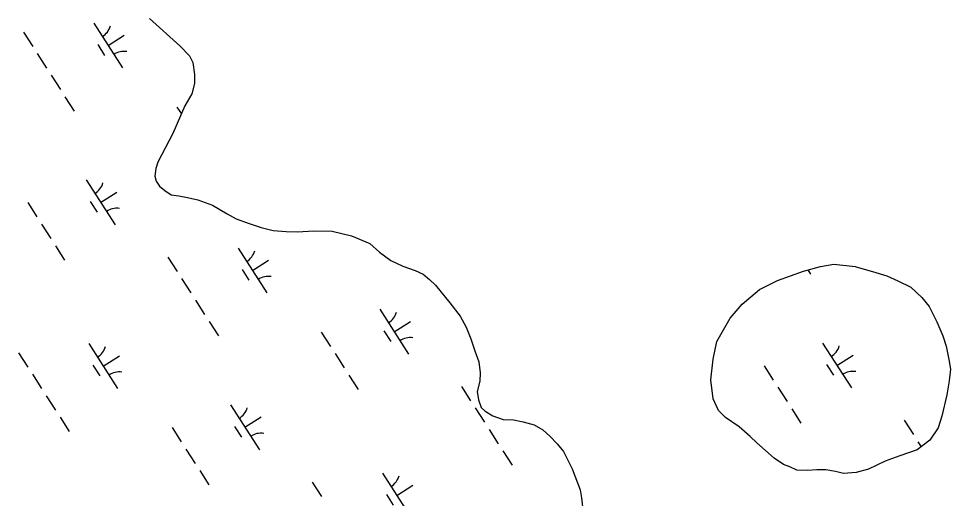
# Model space of a CAD drawing. Extents: x 3962991 to 3983549, y 181631 to 204078.
# Drawn here: x 3974230 to 3975105, y 197608 to 198058 of the extents above; entities that cross this region are included whole.
import ezdxf

# ---------------------------------------------------------------- set-up
doc = ezdxf.new("R2010")
doc.units = 0
doc.layers.add('V-WETL-SWMP', color=7, linetype='Continuous')

msp = doc.modelspace()

# ---------------------------------------------------------------- linework, layer by layer
at = {"layer": 'V-WETL-SWMP'}
for p, q in [((3974300.94, 198053.94), (3974327.93, 198011.84)), ((3974353.23, 198058.17), (3974381.75, 198032.63)), ((3974235.06, 198045.46), (3974243.7, 198031.99)), ((3974314.44, 198032.89), (3974329.59, 198042.6)), ((3974304.7, 198033.78), (3974311.18, 198023.67)), ((3974248.02, 198025.26), (3974256.65, 198011.79)), ((3974381.75, 198032.63), (3974390.88, 198023.32)), ((3974390.88, 198023.32), (3974394, 198016.84)), ((3974394, 198016.84), (3974395.44, 198005.57)), ((3974260.97, 198005.05), (3974269.61, 197991.58)), ((3974395.44, 198005.57), (3974395.62, 197997.25)), ((3974395.62, 197997.25), (3974392.86, 197987.67)), ((3974273.92, 197984.85), (3974282.56, 197971.38)), ((3974392.86, 197987.67), (3974386.58, 197976.23)), ((3974386.58, 197976.23), (3974375.25, 197950.4)), ((3974379.06, 197975.1), (3974383.23, 197968.6)), ((3974375.25, 197950.4), (3974360.98, 197923.32)), ((3974360.98, 197923.32), (3974359.33, 197917.34)), ((3974359.33, 197917.34), (3974358.3, 197910.18)), ((3974293.94, 197906.62), (3974320.92, 197864.53)), ((3974358.3, 197910.18), (3974359.6, 197905.45)), ((3974359.6, 197905.45), (3974362.68, 197900.76)), ((3974307.43, 197885.57), (3974322.58, 197895.29)), ((3974362.68, 197900.76), (3974367.52, 197896.7)), ((3974367.52, 197896.7), (3974373.56, 197892.67)), ((3974239.03, 197885.32), (3974247.67, 197871.85)), ((3974297.7, 197886.46), (3974304.17, 197876.36)), ((3974373.56, 197892.67), (3974380.72, 197891.64)), ((3974380.72, 197891.64), (3974389.09, 197890.04)), ((3974389.09, 197890.04), (3974398.65, 197887.88)), ((3974398.65, 197887.88), (3974412.44, 197882.83)), ((3974412.44, 197882.83), (3974426.3, 197874.81)), ((3974426.3, 197874.81), (3974434.73, 197870.24)), ((3974434.73, 197870.24), (3974446.73, 197865.75)), ((3974251.99, 197865.12), (3974260.62, 197851.65)), ((3974446.73, 197865.75), (3974458.12, 197861.84)), ((3974458.12, 197861.84), (3974469.48, 197859.11)), ((3974469.48, 197859.11), (3974481.39, 197858.19)), ((3974481.39, 197858.19), (3974492.11, 197857.83)), ((3974492.11, 197857.83), (3974507.55, 197858.77)), ((3974507.55, 197858.77), (3974524.81, 197858.56)), ((3974524.81, 197858.56), (3974542.75, 197854.2)), ((3974542.75, 197854.2), (3974560.16, 197846.86)), ((3974264.94, 197844.91), (3974273.57, 197831.44)), ((3974436.39, 197842.67), (3974463.37, 197800.58)), ((3974560.16, 197846.86), (3974569.26, 197838.73)), ((3974370.51, 197834.19), (3974379.14, 197820.72)), ((3974569.26, 197838.73), (3974579.63, 197830.99)), ((3974449.88, 197821.62), (3974465.03, 197831.34)), ((3974579.63, 197830.99), (3974591.17, 197825.69)), ((3974591.17, 197825.69), (3974602.71, 197821.59)), ((3974440.15, 197822.51), (3974446.62, 197812.41)), ((3974602.71, 197821.59), (3974610, 197818.05)), ((3974610, 197818.05), (3974616.1, 197813.29)), ((3974971.01, 197822.11), (3974973.54, 197818.17)), ((3974383.46, 197813.99), (3974392.09, 197800.52)), ((3974616.1, 197813.29), (3974621.6, 197807.91)), ((3974621.6, 197807.91), (3974635.09, 197791.15)), ((3974396.41, 197793.79), (3974405.05, 197780.32)), ((3974635.09, 197791.15), (3974644.91, 197778.57)), ((3974569.41, 197785.13), (3974596.4, 197743.03)), ((3974409.36, 197773.58), (3974418, 197760.11)), ((3974582.9, 197764.08), (3974598.06, 197773.8)), ((3974644.91, 197778.57), (3974650.47, 197768.36)), ((3974514.51, 197763.83), (3974523.14, 197750.36)), ((3974573.17, 197764.97), (3974579.65, 197754.87)), ((3974650.47, 197768.36), (3974654.83, 197757.53)), ((3974654.83, 197757.53), (3974658.58, 197746.09)), ((3974984.92, 197753.41), (3975011.9, 197711.31)), ((3974230.47, 197744.42), (3974239.11, 197730.95)), ((3974296.35, 197752.9), (3974323.34, 197710.8)), ((3974658.58, 197746.09), (3974662.33, 197735.86)), ((3974309.85, 197731.85), (3974325, 197741.56)), ((3974527.46, 197743.63), (3974536.09, 197730.16)), ((3974662.33, 197735.86), (3974663.66, 197725.6)), ((3974998.41, 197732.36), (3975013.56, 197742.08)), ((3974300.11, 197732.74), (3974306.59, 197722.63)), ((3974930.01, 197732.11), (3974938.65, 197718.64)), ((3974988.67, 197733.25), (3974995.15, 197723.15)), ((3974243.43, 197724.22), (3974252.06, 197710.75)), ((3974540.41, 197723.42), (3974549.05, 197709.95)), ((3974663.66, 197725.6), (3974663.15, 197717.73)), ((3974645.98, 197712.7), (3974654.61, 197699.23)), ((3974663.15, 197717.73), (3974660.84, 197708.04)), ((3974942.96, 197711.91), (3974951.6, 197698.44)), ((3974256.38, 197704.01), (3974265.02, 197690.54)), ((3974660.84, 197708.04), (3974662.14, 197700.2)), ((3974429.38, 197695.35), (3974456.36, 197653.26)), ((3974658.93, 197692.5), (3974667.57, 197679.03)), ((3974662.14, 197700.2), (3974664.64, 197692.97)), ((3974664.64, 197692.97), (3974668.31, 197689.39)), ((3974269.33, 197683.81), (3974277.97, 197670.34)), ((3974442.87, 197674.31), (3974458.03, 197684.02)), ((3974668.31, 197689.39), (3974675.61, 197685.24)), ((3974675.61, 197685.24), (3974685.32, 197681.73)), ((3974955.92, 197691.7), (3974964.55, 197678.23)), ((3974433.14, 197675.19), (3974439.61, 197665.09)), ((3974685.32, 197681.73), (3974695, 197681.24)), ((3974695, 197681.24), (3974704.09, 197679.53)), ((3974704.09, 197679.53), (3974714.4, 197676.63)), ((3974714.4, 197676.63), (3974722.31, 197671.89)), ((3975061.48, 197680.98), (3975070.12, 197667.51)), ((3974374.47, 197674.06), (3974383.11, 197660.59)), ((3974671.89, 197672.29), (3974680.52, 197658.82)), ((3974722.31, 197671.89), (3974729.03, 197665.92)), ((3974729.03, 197665.92), (3974735.76, 197658.74)), ((3974735.76, 197658.74), (3974741.89, 197651.56)), ((3975074.44, 197660.78), (3975077.51, 197655.98)), ((3974387.43, 197653.85), (3974396.06, 197640.38)), ((3974684.84, 197652.09), (3974693.47, 197638.62)), ((3974741.89, 197651.56), (3974749.93, 197635.34)), ((3974400.38, 197633.65), (3974409.02, 197620.18)), ((3974571.83, 197631.4), (3974598.81, 197589.31)), ((3974749.93, 197635.34), (3974757.42, 197615.48)), ((3974505.95, 197622.93), (3974514.58, 197609.46)), ((3974585.32, 197610.36), (3974600.47, 197620.07)), ((3974757.42, 197615.48), (3974758.71, 197608.24)), ((3974575.59, 197611.24), (3974582.06, 197601.14)), ((3974758.71, 197608.24), (3974760.05, 197596.77))]:
    msp.add_line(p, q, dxfattribs=at)
msp.add_lwpolyline([(3974880.1, 197719.07), (3974882.3, 197738.44), (3974885.73, 197754.8), (3974898.17, 197776.7), (3974909.5, 197790.13), (3974925.66, 197803.62), (3974942.48, 197812.27), (3974967.16, 197821.02), (3974982.82, 197825.44), (3974995.49, 197827.4), (3975015.46, 197825.21), (3975019.71, 197824.05), (3975031.84, 197820.57), (3975045.18, 197816.49), (3975055.51, 197811.78), (3975067.67, 197805.88), (3975078.06, 197796.33), (3975084.8, 197787.94), (3975092.22, 197773.52), (3975097.82, 197760.29), (3975100.95, 197750.66), (3975103.52, 197738), (3975104.83, 197728.95), (3975103.75, 197718.05), (3975101.49, 197704.73), (3975096.88, 197684.73), (3975093.38, 197673.81), (3975085.66, 197662.24), (3975073.68, 197653.03), (3975057.43, 197647.4), (3975043.58, 197642.4), (3975027.96, 197634.97), (3975016.51, 197631.82), (3975004.43, 197631.07), (3974997.16, 197632.8), (3974988.07, 197634.51), (3974979.61, 197634.41), (3974971.16, 197633.7), (3974960.88, 197634.19), (3974954.19, 197637.13), (3974948.12, 197639.48), (3974939.59, 197645.43), (3974923.1, 197659.74), (3974916.99, 197665.71), (3974906.61, 197674.66), (3974893.81, 197683.57), (3974887.09, 197690.14), (3974882.13, 197700.96)], close=True, dxfattribs=at)
for centre, start, end in [((3974299.73, 198056.27), 301.89187, 343.43553), ((3974329.54, 198009.76), 81.89186, 123.43552), ((3974292.72, 197908.95), 301.89187, 343.43553), ((3974322.54, 197862.45), 81.89186, 123.43552), ((3974435.17, 197845), 301.89187, 343.43553), ((3974464.99, 197798.5), 81.89186, 123.43552), ((3974568.2, 197787.46), 301.89187, 343.43553), ((3974598.01, 197740.96), 81.89186, 123.43552), ((3974295.14, 197755.23), 301.89187, 343.43553), ((3974983.7, 197755.74), 301.89187, 343.43553), ((3975013.52, 197709.24), 81.89186, 123.43552), ((3974324.95, 197708.72), 81.89186, 123.43552), ((3974428.16, 197697.69), 301.89187, 343.43553), ((3974457.98, 197651.18), 81.89186, 123.43552), ((3974570.61, 197633.74), 301.89187, 343.43553)]:
    msp.add_arc(centre, 17.62, start, end, dxfattribs=at)

doc.saveas('drawing.dxf')
